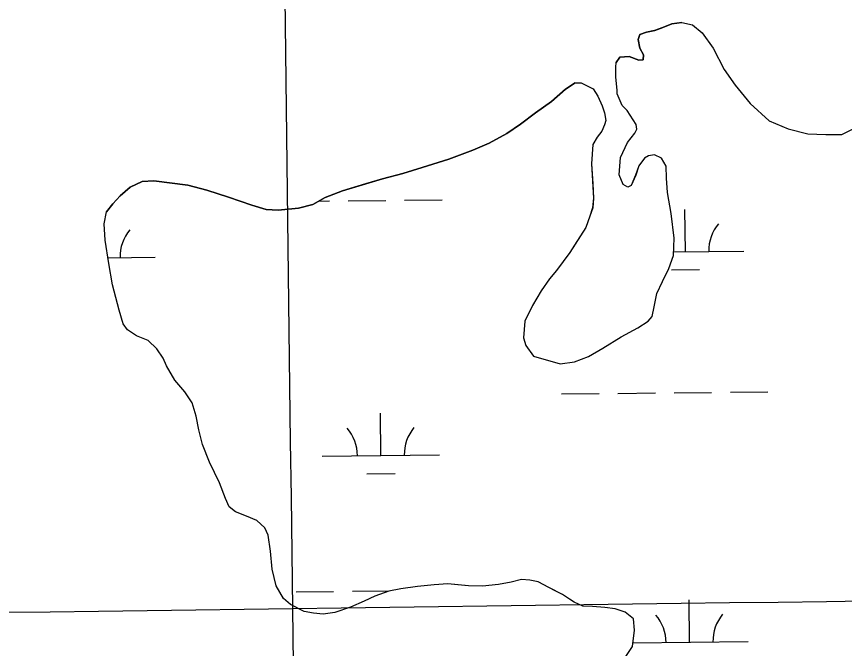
# Model space of a CAD drawing. Extents: x 3734862 to 3772949, y 391520 to 417239.
# Drawn here: x 3762502 to 3763208, y 409247 to 409785 of the extents above; entities that cross this region are included whole.
import ezdxf

# ---------------------------------------------------------------- set-up
doc = ezdxf.new("R2010")
doc.units = 0
for name, color, linetype in [('V-GRID-MAJR', 7, 'Continuous'), ('V-TOPO-SHOR', 7, 'Continuous'), ('V-WETL-SWMP', 7, 'Continuous')]:
    doc.layers.add(name, color=color, linetype=linetype)

msp = doc.modelspace()

# ---------------------------------------------------------------- linework, layer by layer
at = {"layer": 'V-GRID-MAJR'}
for points in [[(3762898.11, 397163.15), (3762817.93, 403220.83), (3762737.71, 409281.1), (3762657.5, 415341.38), (3762657.46, 415343.98)], [(3738908.57, 408973.48), (3741556.26, 409006.89), (3746851.64, 409074.29), (3752147, 409142.46), (3757442.36, 409211.39), (3762737.71, 409281.1), (3768033.05, 409351.58), (3770680.71, 409387.1)]]:
    msp.add_spline(points, degree=3, dxfattribs=at)
at = {"layer": 'V-TOPO-SHOR'}
for p, q in [((3763060.78, 409778.91), (3763053.3, 409775.8)), ((3763069.43, 409780.06), (3763060.78, 409778.91)), ((3763033.62, 409769.98), (3763032.04, 409765.66)), ((3763039.13, 409771.92), (3763033.62, 409769.98)), ((3763046.21, 409773.47), (3763039.13, 409771.92)), ((3763053.3, 409775.8), (3763046.21, 409773.47)), ((3763032.04, 409765.66), (3763033.58, 409758.19)), ((3763033.58, 409758.19), (3763036.7, 409752.67)), ((3763016.65, 409750.78), (3763013.49, 409746.08)), ((3763024.52, 409751.15), (3763016.65, 409750.78)), ((3763032.76, 409747.97), (3763024.52, 409751.15)), ((3763036.7, 409752.67), (3763036.29, 409748.35)), ((3763036.29, 409748.35), (3763032.76, 409747.97)), ((3762978.44, 409728.91), (3762970.17, 409723.44)), ((3762970.17, 409723.44), (3762958.33, 409712.87)), ((3762958.33, 409712.87), (3762944.54, 409703.1)), ((3762944.54, 409703.1), (3762931.92, 409693.72)), ((3762931.92, 409693.72), (3762920.1, 409685.51)), ((3762920.1, 409685.51), (3762905.13, 409677.31)), ((3762891.35, 409671.46), (3762870.88, 409663.68)), ((3762905.13, 409677.31), (3762891.35, 409671.46)), ((3762870.88, 409663.68), (3762848.06, 409656.69)), ((3762831.53, 409651.65), (3762814.22, 409646.99)), ((3762848.06, 409656.69), (3762831.53, 409651.65)), ((3762609.42, 409644.63), (3762599.18, 409639.95)), ((3762619.25, 409645.37), (3762609.42, 409644.63)), ((3762648.32, 409641.73), (3762619.25, 409645.37)), ((3762814.22, 409646.99), (3762799.66, 409642.72)), ((3762599.18, 409639.95), (3762590.51, 409632.51)), ((3762664.42, 409637.34), (3762648.32, 409641.73)), ((3762682.87, 409631.38), (3762664.42, 409637.34)), ((3762779.98, 409636.9), (3762765.42, 409631.06)), ((3762799.66, 409642.72), (3762779.98, 409636.9)), ((3762590.51, 409632.51), (3762584.19, 409625.85)), ((3762702.9, 409624.62), (3762682.87, 409631.38)), ((3762765.42, 409631.06), (3762754.78, 409625.21)), ((3762584.19, 409625.85), (3762579.06, 409618.8)), ((3762715.07, 409621.03), (3762702.9, 409624.62)), ((3762742.59, 409622.11), (3762725.28, 409620.21)), ((3762754.78, 409625.21), (3762742.59, 409622.11)), ((3762725.28, 409620.21), (3762715.07, 409621.03))]:
    msp.add_line(p, q, dxfattribs=at)
for points in [[(3763013.49, 409746.08), (3763016.65, 409750.78), (3763024.51, 409751.15), (3763032.76, 409747.97), (3763036.29, 409748.35), (3763036.7, 409752.67), (3763033.58, 409758.19), (3763032.04, 409765.66), (3763033.62, 409769.98), (3763039.13, 409771.92), (3763046.21, 409773.47), (3763053.3, 409775.8), (3763060.78, 409778.91), (3763069.43, 409780.06)], [(3763069.43, 409780.06), (3763078.46, 409778.06), (3763086.69, 409771.35), (3763096.08, 409758.34), (3763105.44, 409740.23), (3763114.83, 409726.83), (3763127.74, 409711.05), (3763143.8, 409696.45), (3763159.89, 409689.71), (3763176.77, 409685.32), (3763192.1, 409684.87), (3763205.86, 409684.82), (3763224.37, 409694.18)], [(3763058.42, 409570.6), (3763062.39, 409581.59), (3763062.84, 409596.52), (3763060.17, 409617.37), (3763057.09, 409635.46), (3763056.35, 409647.65), (3763056, 409657.87), (3763052.09, 409664.56), (3763046.21, 409667.34), (3763041.09, 409666.57), (3763037.55, 409664.62), (3763032.81, 409657.96), (3763030.03, 409650.1), (3763026.06, 409641.47), (3763023.3, 409639.91), (3763019.38, 409642.28), (3763015.88, 409650.55), (3763017.11, 409665.09), (3763023.06, 409678.04), (3763029.37, 409685.88), (3763030.96, 409689.41), (3763030.58, 409693.34), (3763022.77, 409705.16), (3763020.42, 409707.53), (3763018.46, 409709.5), (3763014.17, 409719.35), (3763014.18, 409722.49), (3763013.05, 409733.5), (3763013.08, 409742.15), (3763013.49, 409746.08)], [(3762579.06, 409618.8), (3762584.19, 409625.85), (3762590.51, 409632.51), (3762599.18, 409639.95), (3762609.42, 409644.63), (3762619.25, 409645.37), (3762648.32, 409641.73), (3762664.42, 409637.34), (3762682.87, 409631.38), (3762702.9, 409624.62), (3762715.07, 409621.03), (3762725.28, 409620.21), (3762742.59, 409622.11), (3762754.78, 409625.21), (3762765.42, 409631.06), (3762779.98, 409636.9), (3762799.66, 409642.72), (3762814.22, 409646.99), (3762831.53, 409651.65), (3762848.06, 409656.69), (3762870.88, 409663.68), (3762891.35, 409671.46), (3762905.13, 409677.31), (3762920.1, 409685.51), (3762931.92, 409693.72), (3762944.54, 409703.1), (3762958.33, 409712.87), (3762970.17, 409723.44), (3762978.44, 409728.91)], [(3762978.44, 409728.91), (3762983.55, 409728.9), (3762993.75, 409723.75), (3762997.66, 409717.44), (3763001.55, 409709.17), (3763003.5, 409703.27), (3763004.65, 409696.59), (3763003.46, 409693.05), (3763001.08, 409687.56), (3762997.13, 409682.46), (3762993.57, 409676.19), (3762992.33, 409659.68), (3762993.44, 409642.78), (3762994.18, 409630.59), (3762993.36, 409622.34), (3762990.98, 409615.27), (3762987.41, 409605.46), (3762979.89, 409593.69), (3762973.96, 409584.28), (3762962.5, 409569), (3762956.58, 409561.95), (3762949.47, 409551.75), (3762941.95, 409539.2), (3762935.61, 409525.86), (3762934.38, 409511.72), (3762936.32, 409505.03), (3762942.96, 409495.96), (3762965.74, 409489.59), (3762977.93, 409491.11), (3762989.74, 409495.78), (3763001.95, 409502.81), (3763017.71, 409512.58), (3763031.89, 409519.99), (3763040.56, 409525.85), (3763044.11, 409529.77), (3763045.71, 409538.02), (3763048.12, 409549.41), (3763052.87, 409559.61), (3763058.42, 409570.6)], [(3762755.43, 409276.95), (3762747.57, 409278.55), (3762735.8, 409284.49), (3762729.92, 409289.62), (3762723.68, 409300.26), (3762720.19, 409314.42), (3762718.68, 409329.76), (3762716.77, 409343.52), (3762714.04, 409349.82), (3762706.99, 409356.14), (3762698.35, 409359.71), (3762688.93, 409363.28), (3762683.45, 409367.62), (3762680.33, 409374.71), (3762675.27, 409388.09), (3762666.69, 409405.82), (3762660.85, 409420.77), (3762657.75, 409433.36), (3762655.44, 409444.77), (3762651.94, 409456.18), (3762645.69, 409465.64), (3762637.08, 409475.5), (3762630.05, 409487.71), (3762627.33, 409494.41), (3762621.85, 409502.29), (3762614.41, 409509.39), (3762604.6, 409513.36), (3762596.76, 409518.5), (3762593.24, 409523.62), (3762589.75, 409535.03), (3762583.93, 409556.67), (3762580.85, 409574.77), (3762577.79, 409594.83), (3762577.05, 409608.59), (3762579.06, 409618.8)], [(3763020.6, 409238.6), (3763027.32, 409248.79), (3763028.95, 409262.54), (3763028.2, 409272.37), (3763021.15, 409277.9), (3763012.51, 409280.69), (3763003.87, 409281.9), (3762993.26, 409282.73), (3762985, 409283.15), (3762977.55, 409286.32), (3762973.63, 409289.09), (3762967.75, 409293.04), (3762961.47, 409296.21), (3762955.97, 409298.98), (3762946.95, 409303.73), (3762939.88, 409305.33), (3762932.81, 409305.75), (3762923.76, 409303.43), (3762913.14, 409301.51), (3762899.38, 409299.98), (3762887.59, 409300.42), (3762878.55, 409301.24), (3762869.91, 409302.06), (3762858.11, 409301.32), (3762843.96, 409299.8), (3762829.8, 409297.89), (3762819.57, 409295.96), (3762807.76, 409291.68), (3762798.7, 409287.39), (3762786.89, 409282.33), (3762773.51, 409277.66), (3762763.68, 409276.13), (3762755.43, 409276.95)]]:
    msp.add_lwpolyline(points, dxfattribs=at)
at = {"layer": 'V-WETL-SWMP'}
for p, q in [((3762833.05, 409628.87), (3762865.05, 409629.21)), ((3762760.03, 409628.1), (3762769.06, 409628.19)), ((3762785.05, 409628.36), (3762817.05, 409628.7)), ((3763072.37, 409584.96), (3763071.99, 409620.96)), ((3762580.09, 409579.76), (3762620.49, 409580.19)), ((3763062.49, 409584.86), (3763122.37, 409585.49)), ((3763060.54, 409569.41), (3763084.54, 409569.66)), ((3762582.62, 409564.36), (3762582.66, 409564.36)), ((3762966.8, 409463.77), (3762998.8, 409464.11)), ((3763014.8, 409464.28), (3763046.8, 409464.62)), ((3763062.8, 409464.79), (3763094.8, 409465.12)), ((3763110.79, 409465.29), (3763142.79, 409465.63)), ((3762812.76, 409411.4), (3762812.38, 409447.4)), ((3762762.76, 409410.87), (3762862.75, 409411.93)), ((3762800.92, 409395.84), (3762824.92, 409396.1)), ((3762740.57, 409295.2), (3762772.57, 409295.54)), ((3762788.57, 409295.71), (3762819.96, 409296.04)), ((3763075.89, 409252.31), (3763075.51, 409288.31)), ((3763027.68, 409251.8), (3763125.88, 409252.84))]:
    msp.add_line(p, q, dxfattribs=at)
for points in [[(3763023.06, 409678.04), (3763029.38, 409685.88), (3763030.96, 409689.41), (3763030.58, 409693.34), (3763022.77, 409705.16), (3763018.46, 409709.5), (3763014.17, 409719.35), (3763014.18, 409722.49), (3763013.05, 409733.5), (3763013.08, 409742.15), (3763013.49, 409746.08), (3763016.65, 409750.78), (3763024.51, 409751.15), (3763032.75, 409747.97), (3763036.29, 409748.35), (3763036.7, 409752.67), (3763033.58, 409758.19), (3763032.04, 409765.66), (3763033.62, 409769.98), (3763039.13, 409771.92), (3763046.22, 409773.47), (3763053.3, 409775.8), (3763060.78, 409778.92), (3763069.43, 409780.06), (3763078.46, 409778.06), (3763086.69, 409771.35), (3763096.08, 409758.34), (3763105.44, 409740.23), (3763114.83, 409726.83), (3763127.74, 409711.05), (3763143.8, 409696.45), (3763159.89, 409689.71), (3763176.77, 409685.32), (3763192.1, 409684.87), (3763205.86, 409684.81), (3763224.37, 409694.18)], [(3762675.27, 409388.1), (3762666.69, 409405.82), (3762660.85, 409420.78), (3762657.75, 409433.36), (3762655.44, 409444.77), (3762651.94, 409456.18), (3762645.69, 409465.64), (3762637.08, 409475.5), (3762630.05, 409487.71), (3762627.33, 409494.41), (3762621.85, 409502.29), (3762614.41, 409509.39), (3762604.6, 409513.36), (3762596.76, 409518.5), (3762593.24, 409523.62), (3762589.75, 409535.04), (3762583.93, 409556.68), (3762580.85, 409574.77), (3762577.79, 409594.83), (3762577.05, 409608.59), (3762579.06, 409618.8), (3762584.19, 409625.85), (3762590.51, 409632.51), (3762599.18, 409639.95), (3762609.42, 409644.63), (3762619.25, 409645.38), (3762648.32, 409641.73), (3762664.42, 409637.34), (3762682.87, 409631.38), (3762702.9, 409624.62), (3762715.07, 409621.03), (3762725.28, 409620.21), (3762742.59, 409622.11), (3762754.78, 409625.21), (3762765.42, 409631.06), (3762779.98, 409636.9), (3762814.22, 409646.99), (3762831.53, 409651.65), (3762870.88, 409663.68), (3762891.35, 409671.46), (3762905.13, 409677.31), (3762920.1, 409685.51), (3762931.92, 409693.72), (3762944.54, 409703.1), (3762958.33, 409712.88), (3762970.16, 409723.44), (3762978.44, 409728.92), (3762983.55, 409728.9), (3762993.75, 409723.75), (3762997.66, 409717.44), (3763001.56, 409709.17), (3763003.5, 409703.27), (3763004.65, 409696.58), (3763003.46, 409693.05), (3763001.08, 409687.56), (3762997.13, 409682.46), (3762993.57, 409676.19), (3762992.33, 409659.68), (3762994.18, 409630.59), (3762993.37, 409622.34), (3762990.98, 409615.27), (3762987.41, 409605.46), (3762973.96, 409584.28), (3762962.5, 409569), (3762956.58, 409561.94), (3762949.47, 409551.75), (3762941.95, 409539.2), (3762935.61, 409525.86), (3762934.38, 409511.72), (3762936.32, 409505.03), (3762942.96, 409495.96), (3762965.74, 409489.58), (3762977.93, 409491.11), (3762989.74, 409495.78), (3763001.95, 409502.81), (3763017.71, 409512.58), (3763031.89, 409519.99), (3763040.56, 409525.86), (3763044.11, 409529.77), (3763045.72, 409538.02), (3763048.12, 409549.41), (3763052.87, 409559.61), (3763058.42, 409570.6), (3763062.39, 409581.59), (3763062.84, 409596.52), (3763060.17, 409617.37), (3763057.09, 409635.46), (3763056.35, 409647.65), (3763056, 409657.87), (3763052.09, 409664.57), (3763046.21, 409667.34), (3763041.09, 409666.57), (3763037.55, 409664.62), (3763032.81, 409657.96), (3763030.02, 409650.1), (3763026.06, 409641.47), (3763023.31, 409639.91), (3763019.38, 409642.28), (3763015.88, 409650.55), (3763017.11, 409665.09), (3763023.06, 409678.04)], [(3763020.6, 409238.6), (3763027.32, 409248.79), (3763028.95, 409262.54), (3763028.2, 409272.37), (3763021.15, 409277.9), (3763012.51, 409280.69), (3763003.87, 409281.9), (3762993.25, 409282.73), (3762985, 409283.15), (3762977.55, 409286.32), (3762973.63, 409289.09), (3762967.75, 409293.04), (3762955.98, 409298.98), (3762946.95, 409303.73), (3762939.88, 409305.33), (3762932.81, 409305.75), (3762923.76, 409303.43), (3762913.14, 409301.5), (3762899.38, 409299.98), (3762887.59, 409300.42), (3762869.91, 409302.06), (3762858.11, 409301.32), (3762843.95, 409299.8), (3762829.8, 409297.89), (3762819.57, 409295.96), (3762807.76, 409291.68), (3762798.7, 409287.4), (3762786.89, 409282.33), (3762773.51, 409277.66), (3762763.68, 409276.13), (3762755.43, 409276.95), (3762747.57, 409278.55), (3762735.8, 409284.49), (3762729.93, 409289.62), (3762723.68, 409300.26), (3762720.19, 409314.42), (3762718.68, 409329.76), (3762716.77, 409343.52), (3762714.04, 409349.82), (3762706.99, 409356.14), (3762698.35, 409359.71), (3762688.93, 409363.28), (3762683.45, 409367.62), (3762680.33, 409374.71), (3762675.27, 409388.1)]]:
    msp.add_lwpolyline(points, dxfattribs=at)
for centre, start, end in [((3763127.61, 409586.02), 139.83336, 181.37702), ((3762625.73, 409580.72), 139.83336, 181.37702), ((3762757.51, 409411.29), 359.83336, 41.37702), ((3762867.99, 409412.46), 139.83336, 181.37702), ((3763131.12, 409253.37), 139.83336, 181.37702), ((3763020.64, 409252.2), 359.83336, 41.37702)]:
    msp.add_arc(centre, 35.25, start, end, dxfattribs=at)

doc.saveas('drawing.dxf')
